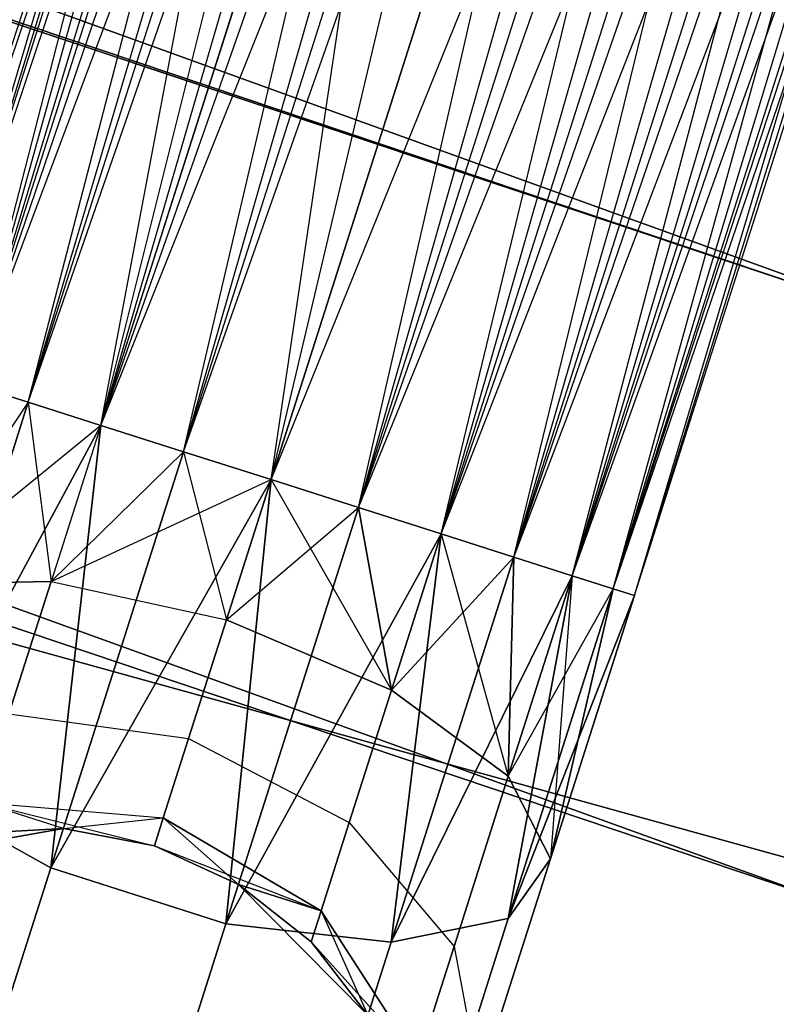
# Model space of a CAD drawing. Extents: x -91 to 91, y -91 to 262.
# Tile 405 of 480: x 18.3 to 20.27, y 58.14 to 60.71. Entities that reach past the tile are written whole.
import ezdxf

# ---------------------------------------------------------------- set-up
doc = ezdxf.new("R2010")
doc.units = 0
doc.header["$LTSCALE"] = 25.4
doc.layers.get('0').update_dxf_attribs({"linetype": 'CONTINUOUS'})

# ---------------------------------------------------------------- blocks, each defined once
blk = doc.blocks.new('ETE0_STL_1')
at = {"color": 0}
for p, q in [((18.0595, 59.7935, 170.3622), (20.3403, 67.1397, 170.1281)), ((18.0595, 59.7935, 170.3622), (20.3403, 67.1397, 170.1281)), ((18.0046, 59.811, 169.8871), (20.3953, 67.1222, 169.653)), ((18.0046, 59.811, 169.8871), (20.3953, 67.1222, 169.653)), ((18.0595, 59.7935, 169.653), (20.3953, 67.1222, 169.653)), ((18.0595, 59.7935, 169.653), (20.3953, 67.1222, 169.653)), ((18.1663, 59.7595, 169.4395), (20.3953, 67.1222, 169.653)), ((18.1663, 59.7595, 169.4395), (20.3953, 67.1222, 169.653)), ((18.0595, 59.7935, 170.3622), (20.5021, 67.0882, 170.5757)), ((18.0595, 59.7935, 170.3622), (20.5021, 67.0882, 170.5757)), ((18.1663, 59.7595, 170.5757), (20.5021, 67.0882, 170.5757)), ((18.1663, 59.7595, 170.5757), (20.5021, 67.0882, 170.5757)), ((18.3186, 59.7109, 170.7561), (20.5021, 67.0882, 170.5757)), ((18.3186, 59.7109, 170.7561), (20.5021, 67.0882, 170.5757)), ((18.1663, 59.7595, 169.4395), (20.6544, 67.0397, 169.2591)), ((18.1663, 59.7595, 169.4395), (20.6544, 67.0397, 169.2591)), ((18.3186, 59.7109, 169.2591), (20.6544, 67.0397, 169.2591)), ((18.3186, 59.7109, 169.2591), (20.6544, 67.0397, 169.2591)), ((18.5076, 59.6507, 169.1222), (20.6544, 67.0397, 169.2591)), ((18.5076, 59.6507, 169.1222), (20.6544, 67.0397, 169.2591)), ((18.3186, 59.7109, 170.7561), (20.8434, 66.9794, 170.8931)), ((18.3186, 59.7109, 170.7561), (20.8434, 66.9794, 170.8931)), ((18.5076, 59.6507, 170.8931), (20.8434, 66.9794, 170.8931)), ((18.5076, 59.6507, 170.8931), (20.8434, 66.9794, 170.8931)), ((18.7224, 59.5822, 170.9785), (20.8434, 66.9794, 170.8931)), ((18.7224, 59.5822, 170.9785), (20.8434, 66.9794, 170.8931)), ((18.5076, 59.6507, 169.1222), (21.0582, 66.911, 169.0367)), ((18.5076, 59.6507, 169.1222), (21.0582, 66.911, 169.0367)), ((18.7224, 59.5822, 169.0367), (21.0582, 66.911, 169.0367)), ((18.7224, 59.5822, 169.0367), (21.0582, 66.911, 169.0367)), ((18.7224, 59.5822, 170.9785), (21.2862, 66.8383, 171.0076)), ((18.7224, 59.5822, 170.9785), (21.2862, 66.8383, 171.0076)), ((18.9504, 59.5096, 169.0076), (21.2862, 66.8383, 169.0076)), ((18.9504, 59.5096, 169.0076), (21.2862, 66.8383, 169.0076)), ((18.9504, 59.5096, 171.0076), (21.2862, 66.8383, 171.0076)), ((18.9504, 59.5096, 171.0076), (21.2862, 66.8383, 171.0076)), ((21.2862, 66.8383, 171.0076), (19.1784, 59.4369, 170.9785)), ((21.2862, 66.8383, 171.0076), (19.1784, 59.4369, 170.9785)), ((19.1784, 59.4369, 169.0367), (21.5142, 66.7656, 169.0367)), ((19.1784, 59.4369, 169.0367), (21.5142, 66.7656, 169.0367)), ((19.3932, 59.3684, 169.1222), (21.5142, 66.7656, 169.0367)), ((19.3932, 59.3684, 169.1222), (21.5142, 66.7656, 169.0367)), ((19.1784, 59.4369, 170.9785), (21.729, 66.6972, 170.8931)), ((19.1784, 59.4369, 170.9785), (21.729, 66.6972, 170.8931)), ((19.3932, 59.3684, 170.8931), (21.729, 66.6972, 170.8931)), ((19.3932, 59.3684, 170.8931), (21.729, 66.6972, 170.8931)), ((19.5822, 59.3082, 170.7561), (21.729, 66.6972, 170.8931)), ((19.5822, 59.3082, 170.7561), (21.729, 66.6972, 170.8931)), ((19.3932, 59.3684, 169.1222), (21.918, 66.6369, 169.2591)), ((19.3932, 59.3684, 169.1222), (21.918, 66.6369, 169.2591)), ((19.5822, 59.3082, 169.2591), (21.918, 66.6369, 169.2591)), ((19.5822, 59.3082, 169.2591), (21.918, 66.6369, 169.2591)), ((19.7345, 59.2597, 169.4395), (21.918, 66.6369, 169.2591)), ((19.7345, 59.2597, 169.4395), (21.918, 66.6369, 169.2591)), ((19.5822, 59.3082, 170.7561), (22.0703, 66.5884, 170.5757)), ((19.5822, 59.3082, 170.7561), (22.0703, 66.5884, 170.5757)), ((19.7345, 59.2597, 170.5757), (22.0703, 66.5884, 170.5757)), ((19.7345, 59.2597, 170.5757), (22.0703, 66.5884, 170.5757)), ((19.8413, 59.2256, 170.3622), (22.0703, 66.5884, 170.5757)), ((19.8413, 59.2256, 170.3622), (22.0703, 66.5884, 170.5757)), ((19.7345, 59.2597, 169.4395), (22.177, 66.5544, 169.653)), ((19.7345, 59.2597, 169.4395), (22.177, 66.5544, 169.653)), ((19.8413, 59.2256, 169.653), (22.177, 66.5544, 169.653)), ((19.8413, 59.2256, 169.653), (22.177, 66.5544, 169.653)), ((19.8962, 59.2081, 169.8871), (22.177, 66.5544, 169.653)), ((19.8962, 59.2081, 169.8871), (22.177, 66.5544, 169.653)), ((19.8413, 59.2256, 170.3622), (22.232, 66.5368, 170.1281)), ((19.8413, 59.2256, 170.3622), (22.232, 66.5368, 170.1281)), ((19.8962, 59.2081, 170.1281), (22.232, 66.5368, 170.1281)), ((19.8962, 59.2081, 170.1281), (22.232, 66.5368, 170.1281)), ((19.8962, 59.2081, 169.8871), (22.232, 66.5368, 170.1281)), ((19.8962, 59.2081, 169.8871), (22.232, 66.5368, 170.1281)), ((18.0046, 59.811, 320.1281), (18.9838, 62.6935, 320.1334)), ((18.0046, 59.811, 320.1281), (18.9838, 62.6935, 320.1334)), ((18.0595, 59.7935, 320.3622), (18.9838, 62.6935, 320.1334)), ((18.0595, 59.7935, 320.3622), (18.9838, 62.6935, 320.1334)), ((18.1663, 59.7595, 320.5757), (18.9838, 62.6935, 320.1334)), ((18.1663, 59.7595, 320.5757), (18.9838, 62.6935, 320.1334)), ((18.1663, 59.7595, 320.5757), (19.2608, 62.6671, 320.5228)), ((18.1663, 59.7595, 320.5757), (19.2608, 62.6671, 320.5228)), ((18.3186, 59.7109, 320.7561), (19.2608, 62.6671, 320.5228)), ((18.3186, 59.7109, 320.7561), (19.2608, 62.6671, 320.5228)), ((18.5076, 59.6507, 320.8931), (19.2608, 62.6671, 320.5228)), ((18.5076, 59.6507, 320.8931), (19.2608, 62.6671, 320.5228)), ((18.0595, 59.7935, 319.653), (18.9073, 62.6433, 319.6635)), ((18.0595, 59.7935, 319.653), (18.9073, 62.6433, 319.6635)), ((18.1663, 59.7595, 319.4395), (18.9073, 62.6433, 319.6635)), ((18.1663, 59.7595, 319.4395), (18.9073, 62.6433, 319.6635)), ((18.5076, 59.6507, 320.8931), (19.6747, 62.5701, 320.7428)), ((18.5076, 59.6507, 320.8931), (19.6747, 62.5701, 320.7428)), ((18.7224, 59.5822, 320.9785), (19.6747, 62.5701, 320.7428)), ((18.7224, 59.5822, 320.9785), (19.6747, 62.5701, 320.7428)), ((18.9504, 59.5096, 321.0076), (19.6747, 62.5701, 320.7428)), ((18.9504, 59.5096, 321.0076), (19.6747, 62.5701, 320.7428)), ((18.1663, 59.7595, 319.4395), (19.0487, 62.528, 319.2211)), ((18.1663, 59.7595, 319.4395), (19.0487, 62.528, 319.2211)), ((18.3186, 59.7109, 319.2591), (19.0487, 62.528, 319.2211)), ((18.3186, 59.7109, 319.2591), (19.0487, 62.528, 319.2211)), ((18.5076, 59.6507, 319.1222), (19.0487, 62.528, 319.2211)), ((18.5076, 59.6507, 319.1222), (19.0487, 62.528, 319.2211)), ((18.9504, 59.5096, 321.0076), (20.1307, 62.4247, 320.7428)), ((18.9504, 59.5096, 321.0076), (20.1307, 62.4247, 320.7428)), ((19.1784, 59.4369, 320.9785), (20.1307, 62.4247, 320.7428)), ((19.1784, 59.4369, 320.9785), (20.1307, 62.4247, 320.7428)), ((19.3932, 59.3684, 320.8931), (20.1307, 62.4247, 320.7428)), ((19.3932, 59.3684, 320.8931), (20.1307, 62.4247, 320.7428)), ((18.5076, 59.6507, 319.1222), (19.3756, 62.374, 318.9072)), ((18.5076, 59.6507, 319.1222), (19.3756, 62.374, 318.9072)), ((18.7224, 59.5822, 319.0367), (19.3756, 62.374, 318.9072)), ((18.7224, 59.5822, 319.0367), (19.3756, 62.374, 318.9072)), ((18.9504, 59.5096, 319.0076), (19.3756, 62.374, 318.9072)), ((18.9504, 59.5096, 319.0076), (19.3756, 62.374, 318.9072)), ((19.3932, 59.3684, 320.8931), (20.5244, 62.2643, 320.5228)), ((19.3932, 59.3684, 320.8931), (20.5244, 62.2643, 320.5228)), ((19.5822, 59.3082, 320.7561), (20.5244, 62.2643, 320.5228)), ((19.5822, 59.3082, 320.7561), (20.5244, 62.2643, 320.5228)), ((19.7345, 59.2597, 320.5757), (20.5244, 62.2643, 320.5228)), ((19.7345, 59.2597, 320.5757), (20.5244, 62.2643, 320.5228)), ((19.8132, 62.2166, 318.794), (18.9504, 59.5096, 319.0076)), ((19.8132, 62.2166, 318.794), (18.9504, 59.5096, 319.0076)), ((19.1784, 59.4369, 319.0367), (19.8132, 62.2166, 318.794)), ((19.1784, 59.4369, 319.0367), (19.8132, 62.2166, 318.794)), ((19.7345, 59.2597, 320.5757), (20.7655, 62.1256, 320.1334)), ((19.7345, 59.2597, 320.5757), (20.7655, 62.1256, 320.1334)), ((19.8413, 59.2256, 320.3622), (20.7655, 62.1256, 320.1334)), ((19.8413, 59.2256, 320.3622), (20.7655, 62.1256, 320.1334)), ((19.8962, 59.2081, 320.1281), (20.7655, 62.1256, 320.1334)), ((19.8962, 59.2081, 320.1281), (20.7655, 62.1256, 320.1334)), ((19.1784, 59.4369, 319.0367), (20.2611, 62.0918, 318.9072)), ((19.1784, 59.4369, 319.0367), (20.2611, 62.0918, 318.9072)), ((19.3932, 59.3684, 319.1222), (20.2611, 62.0918, 318.9072)), ((19.3932, 59.3684, 319.1222), (20.2611, 62.0918, 318.9072)), ((19.5822, 59.3082, 319.2591), (20.2611, 62.0918, 318.9072)), ((19.5822, 59.3082, 319.2591), (20.2611, 62.0918, 318.9072)), ((19.8413, 59.2256, 319.653), (20.7989, 62.0404, 319.6635)), ((19.8413, 59.2256, 319.653), (20.7989, 62.0404, 319.6635)), ((19.8962, 59.2081, 319.8871), (20.7989, 62.0404, 319.6635)), ((19.8962, 59.2081, 320.1281), (20.7989, 62.0404, 319.6635)), ((19.8962, 59.2081, 320.1281), (20.7989, 62.0404, 319.6635)), ((19.8962, 59.2081, 319.8871), (20.7989, 62.0404, 319.6635)), ((19.5822, 59.3082, 319.2591), (20.6169, 62.0282, 319.2211)), ((19.5822, 59.3082, 319.2591), (20.6169, 62.0282, 319.2211)), ((19.7345, 59.2597, 319.4395), (20.6169, 62.0282, 319.2211)), ((19.7345, 59.2597, 319.4395), (20.6169, 62.0282, 319.2211)), ((19.8413, 59.2256, 319.653), (20.6169, 62.0282, 319.2211)), ((19.8413, 59.2256, 319.653), (20.6169, 62.0282, 319.2211)), ((23.9774, 58.7991, 158.5), (16.0974, 61.4257, 158.5)), ((16.0974, 61.4257, 159.5), (23.9774, 58.7991, 159.5)), ((23.9774, 58.7991, 158.5), (16.0974, 61.4257, 158.5)), ((16.0974, 61.4257, 159.5), (23.9774, 58.7991, 159.5)), ((16.2846, 61.3764, 159.5), (24.1565, 58.7257, 159.5)), ((24.1565, 58.7257, 169), (16.2846, 61.3764, 169)), ((16.2846, 61.3764, 159.5), (24.1565, 58.7257, 159.5)), ((24.1565, 58.7257, 169), (16.2846, 61.3764, 169)), ((25.4393, 58.1815, 330.5076), (17.6275, 61.0043, 330.5076)), ((17.6275, 61.0043, 321.0076), (25.4393, 58.1815, 321.0076)), ((25.4393, 58.1815, 330.5076), (17.6275, 61.0043, 330.5076)), ((17.6275, 61.0043, 321.0076), (25.4393, 58.1815, 321.0076)), ((20.3893, 58.4985, 327.5076), (12.5793, 60.6594, 327.5076)), ((12.5793, 60.6594, 328.5076), (20.3893, 58.4985, 328.5076)), ((20.3893, 58.4985, 327.5076), (12.5793, 60.6594, 327.5076)), ((12.5793, 60.6594, 328.5076), (20.3893, 58.4985, 328.5076)), ((23.5859, 57.3385, 159.5), (15.9, 59.9265, 159.5)), ((15.9, 59.9265, 169), (23.5859, 57.3385, 169)), ((15.9, 59.9265, 169), (23.5859, 57.3385, 169)), ((23.5859, 57.3385, 159.5), (15.9, 59.9265, 159.5)), ((18.1663, 59.7595, 319.4395), (18.3186, 59.7109, 319.2591)), ((18.3186, 59.7109, 320.7561), (18.1663, 59.7595, 320.5757)), ((18.1663, 59.7595, 319.4395), (18.3186, 59.7109, 319.2591)), ((18.3186, 59.7109, 320.7561), (18.1663, 59.7595, 320.5757)), ((18.3186, 59.7109, 169.2591), (18.1663, 59.7595, 169.4395)), ((18.1663, 59.7595, 170.5757), (18.3186, 59.7109, 170.7561)), ((18.1663, 59.7595, 170.5757), (18.3186, 59.7109, 170.7561)), ((18.3186, 59.7109, 169.2591), (18.1663, 59.7595, 169.4395)), ((17.9992, 58.7088, 319.4683), (18.3186, 59.7109, 319.2591)), ((17.9992, 58.7088, 319.4683), (18.3186, 59.7109, 319.2591)), ((18.3186, 59.7109, 170.7561), (17.9992, 58.7088, 170.5469)), ((18.3186, 59.7109, 170.7561), (17.9992, 58.7088, 170.5469)), ((18.3186, 59.7109, 320.7561), (17.9999, 59.2374, 320.6847)), ((18.3186, 59.7109, 320.7561), (17.9999, 59.2374, 320.6847)), ((18.3186, 59.7109, 169.2591), (17.9999, 59.2374, 169.3306)), ((18.3186, 59.7109, 169.2591), (17.9999, 59.2374, 169.3306)), ((18.3186, 59.7109, 319.2591), (18.5076, 59.6507, 319.1222)), ((18.5076, 59.6507, 320.8931), (18.3186, 59.7109, 320.7561)), ((18.3186, 59.7109, 319.2591), (18.5076, 59.6507, 319.1222)), ((18.5076, 59.6507, 320.8931), (18.3186, 59.7109, 320.7561)), ((18.5076, 59.6507, 169.1222), (18.3186, 59.7109, 169.2591)), ((18.3186, 59.7109, 170.7561), (18.5076, 59.6507, 170.8931)), ((18.3186, 59.7109, 170.7561), (18.5076, 59.6507, 170.8931)), ((18.3186, 59.7109, 169.2591), (18.3781, 59.2443, 169.0373)), ((18.3186, 59.7109, 169.2591), (18.3781, 59.2443, 169.0373)), ((18.5076, 59.6507, 169.1222), (18.3186, 59.7109, 169.2591)), ((17.9992, 58.7088, 319.4683), (18.5076, 59.6507, 319.1222)), ((17.9992, 58.7088, 319.4683), (18.5076, 59.6507, 319.1222)), ((18.5076, 59.6507, 170.8931), (17.9992, 58.7088, 170.5469)), ((18.5076, 59.6507, 170.8931), (17.9992, 58.7088, 170.5469)), ((18.5076, 59.6507, 320.8931), (17.9999, 59.2374, 320.6847)), ((18.5076, 59.6507, 320.8931), (17.9999, 59.2374, 320.6847)), ((18.3771, 58.499, 319.2628), (18.5076, 59.6507, 319.1222)), ((18.3771, 58.499, 319.2628), (18.5076, 59.6507, 319.1222)), ((18.5076, 59.6507, 170.8931), (18.3771, 58.499, 170.7524)), ((18.5076, 59.6507, 170.8931), (18.3771, 58.499, 170.7524)), ((18.5076, 59.6507, 320.8931), (18.3781, 59.2443, 320.9779)), ((18.5076, 59.6507, 320.8931), (18.3781, 59.2443, 320.9779)), ((18.5076, 59.6507, 169.1222), (18.3781, 59.2443, 169.0373)), ((18.5076, 59.6507, 169.1222), (18.3781, 59.2443, 169.0373)), ((18.5076, 59.6507, 319.1222), (18.7224, 59.5822, 319.0367)), ((18.7224, 59.5822, 320.9785), (18.5076, 59.6507, 320.8931)), ((18.5076, 59.6507, 319.1222), (18.7224, 59.5822, 319.0367)), ((18.7224, 59.5822, 320.9785), (18.5076, 59.6507, 320.8931)), ((18.7224, 59.5822, 169.0367), (18.5076, 59.6507, 169.1222)), ((18.5076, 59.6507, 170.8931), (18.7224, 59.5822, 170.9785)), ((18.5076, 59.6507, 170.8931), (18.7224, 59.5822, 170.9785)), ((18.7224, 59.5822, 169.0367), (18.5076, 59.6507, 169.1222)), ((18.3771, 58.499, 319.2628), (18.7224, 59.5822, 319.0367)), ((18.3771, 58.499, 319.2628), (18.7224, 59.5822, 319.0367)), ((18.7224, 59.5822, 170.9785), (18.3771, 58.499, 170.7524)), ((18.7224, 59.5822, 170.9785), (18.3771, 58.499, 170.7524)), ((18.7224, 59.5822, 320.9785), (18.3781, 59.2443, 320.9779)), ((18.7224, 59.5822, 320.9785), (18.3781, 59.2443, 320.9779)), ((18.7224, 59.5822, 169.0367), (18.3781, 59.2443, 169.0373)), ((18.7224, 59.5822, 169.0367), (18.3781, 59.2443, 169.0373)), ((18.7224, 59.5822, 319.0367), (18.9504, 59.5096, 319.0076)), ((18.9504, 59.5096, 321.0076), (18.7224, 59.5822, 320.9785)), ((18.7224, 59.5822, 319.0367), (18.9504, 59.5096, 319.0076)), ((18.9504, 59.5096, 321.0076), (18.7224, 59.5822, 320.9785)), ((18.9504, 59.5096, 169.0076), (18.7224, 59.5822, 169.0367)), ((18.7224, 59.5822, 170.9785), (18.9504, 59.5096, 171.0076)), ((18.7224, 59.5822, 170.9785), (18.9504, 59.5096, 171.0076)), ((18.7224, 59.5822, 169.0367), (18.8342, 59.145, 168.9315)), ((18.7224, 59.5822, 169.0367), (18.8342, 59.145, 168.9315)), ((18.9504, 59.5096, 169.0076), (18.7224, 59.5822, 169.0367)), ((17.2111, 59.5632, 330.5076), (24.8384, 56.8072, 330.5076)), ((24.8384, 56.8072, 321.0076), (17.2111, 59.5632, 321.0076)), ((24.8384, 56.8072, 321.0076), (17.2111, 59.5632, 321.0076)), ((17.2111, 59.5632, 330.5076), (24.8384, 56.8072, 330.5076)), ((18.3771, 58.499, 319.2628), (18.9504, 59.5096, 319.0076)), ((18.3771, 58.499, 319.2628), (18.9504, 59.5096, 319.0076)), ((18.9504, 59.5096, 171.0076), (18.3771, 58.499, 170.7524)), ((18.9504, 59.5096, 171.0076), (18.3771, 58.499, 170.7524)), ((18.3781, 59.2443, 320.9779), (18.9504, 59.5096, 321.0076)), ((18.3781, 59.2443, 320.9779), (18.9504, 59.5096, 321.0076)), ((18.8332, 58.3536, 319.2628), (18.9504, 59.5096, 319.0076)), ((18.8332, 58.3536, 319.2628), (18.9504, 59.5096, 319.0076)), ((18.9504, 59.5096, 171.0076), (18.8332, 58.3536, 170.7524)), ((18.9504, 59.5096, 171.0076), (18.8332, 58.3536, 170.7524)), ((18.9504, 59.5096, 321.0076), (18.8342, 59.145, 321.0837)), ((18.9504, 59.5096, 321.0076), (18.8342, 59.145, 321.0837)), ((18.8342, 59.145, 168.9315), (18.9504, 59.5096, 169.0076)), ((18.8342, 59.145, 168.9315), (18.9504, 59.5096, 169.0076)), ((19.1784, 59.4369, 320.9785), (18.9504, 59.5096, 321.0076)), ((18.9504, 59.5096, 319.0076), (19.1784, 59.4369, 319.0367)), ((19.1784, 59.4369, 320.9785), (18.9504, 59.5096, 321.0076)), ((18.9504, 59.5096, 319.0076), (19.1784, 59.4369, 319.0367)), ((19.1784, 59.4369, 169.0367), (18.9504, 59.5096, 169.0076)), ((18.9504, 59.5096, 171.0076), (19.1784, 59.4369, 170.9785)), ((18.9504, 59.5096, 169.0076), (19.2637, 58.9621, 169.0373)), ((19.1784, 59.4369, 169.0367), (18.9504, 59.5096, 169.0076)), ((18.9504, 59.5096, 169.0076), (19.2637, 58.9621, 169.0373)), ((18.9504, 59.5096, 171.0076), (19.1784, 59.4369, 170.9785)), ((18.8332, 58.3536, 319.2628), (19.1784, 59.4369, 319.0367)), ((18.8332, 58.3536, 319.2628), (19.1784, 59.4369, 319.0367)), ((19.1784, 59.4369, 170.9785), (18.8332, 58.3536, 170.7524)), ((19.1784, 59.4369, 170.9785), (18.8332, 58.3536, 170.7524)), ((18.8342, 59.145, 321.0837), (19.1784, 59.4369, 320.9785)), ((18.8342, 59.145, 321.0837), (19.1784, 59.4369, 320.9785)), ((19.2637, 58.9621, 320.9779), (19.1784, 59.4369, 320.9785)), ((19.2637, 58.9621, 320.9779), (19.1784, 59.4369, 320.9785)), ((19.3932, 59.3684, 320.8931), (19.1784, 59.4369, 320.9785)), ((19.1784, 59.4369, 319.0367), (19.3932, 59.3684, 319.1222)), ((19.3932, 59.3684, 320.8931), (19.1784, 59.4369, 320.9785)), ((19.1784, 59.4369, 319.0367), (19.3932, 59.3684, 319.1222)), ((19.1784, 59.4369, 170.9785), (19.3932, 59.3684, 170.8931)), ((19.3932, 59.3684, 169.1222), (19.1784, 59.4369, 169.0367)), ((19.1784, 59.4369, 169.0367), (19.2637, 58.9621, 169.0373)), ((19.1784, 59.4369, 169.0367), (19.2637, 58.9621, 169.0373)), ((19.3932, 59.3684, 169.1222), (19.1784, 59.4369, 169.0367)), ((19.1784, 59.4369, 170.9785), (19.3932, 59.3684, 170.8931)), ((18.8332, 58.3536, 319.2628), (19.3932, 59.3684, 319.1222)), ((18.8332, 58.3536, 319.2628), (19.3932, 59.3684, 319.1222)), ((19.3932, 59.3684, 170.8931), (18.8332, 58.3536, 170.7524)), ((19.3932, 59.3684, 170.8931), (18.8332, 58.3536, 170.7524)), ((19.2628, 58.3061, 319.4683), (19.3932, 59.3684, 319.1222)), ((19.2628, 58.3061, 319.4683), (19.3932, 59.3684, 319.1222)), ((19.3932, 59.3684, 170.8931), (19.2628, 58.3061, 170.5469)), ((19.3932, 59.3684, 170.8931), (19.2628, 58.3061, 170.5469)), ((19.2637, 58.9621, 320.9779), (19.3932, 59.3684, 320.8931)), ((19.2637, 58.9621, 320.9779), (19.3932, 59.3684, 320.8931)), ((19.3932, 59.3684, 169.1222), (19.2637, 58.9621, 169.0373)), ((19.3932, 59.3684, 169.1222), (19.2637, 58.9621, 169.0373)), ((19.5822, 59.3082, 320.7561), (19.3932, 59.3684, 320.8931)), ((19.3932, 59.3684, 319.1222), (19.5822, 59.3082, 319.2591)), ((19.5822, 59.3082, 320.7561), (19.3932, 59.3684, 320.8931)), ((19.3932, 59.3684, 319.1222), (19.5822, 59.3082, 319.2591)), ((19.3932, 59.3684, 170.8931), (19.5822, 59.3082, 170.7561)), ((19.5822, 59.3082, 169.2591), (19.3932, 59.3684, 169.1222)), ((19.3932, 59.3684, 169.1222), (19.5681, 58.7375, 169.3306)), ((19.5822, 59.3082, 169.2591), (19.3932, 59.3684, 169.1222)), ((19.3932, 59.3684, 169.1222), (19.5681, 58.7375, 169.3306)), ((19.3932, 59.3684, 170.8931), (19.5822, 59.3082, 170.7561)), ((19.2628, 58.3061, 319.4683), (19.5822, 59.3082, 319.2591)), ((19.2628, 58.3061, 319.4683), (19.5822, 59.3082, 319.2591)), ((19.5822, 59.3082, 170.7561), (19.2628, 58.3061, 170.5469)), ((19.5822, 59.3082, 170.7561), (19.2628, 58.3061, 170.5469)), ((19.2637, 58.9621, 320.9779), (19.5822, 59.3082, 320.7561)), ((19.2637, 58.9621, 320.9779), (19.5822, 59.3082, 320.7561)), ((19.5681, 58.7375, 320.6847), (19.5822, 59.3082, 320.7561)), ((19.5681, 58.7375, 320.6847), (19.5822, 59.3082, 320.7561)), ((19.5822, 59.3082, 169.2591), (19.5681, 58.7375, 169.3306)), ((19.5822, 59.3082, 169.2591), (19.5681, 58.7375, 169.3306)), ((19.7345, 59.2597, 320.5757), (19.5822, 59.3082, 320.7561)), ((19.5822, 59.3082, 319.2591), (19.7345, 59.2597, 319.4395)), ((19.7345, 59.2597, 320.5757), (19.5822, 59.3082, 320.7561)), ((19.5822, 59.3082, 319.2591), (19.7345, 59.2597, 319.4395)), ((19.5822, 59.3082, 170.7561), (19.7345, 59.2597, 170.5757)), ((19.7345, 59.2597, 169.4395), (19.5822, 59.3082, 169.2591)), ((19.7345, 59.2597, 169.4395), (19.5822, 59.3082, 169.2591)), ((19.5822, 59.3082, 170.7561), (19.7345, 59.2597, 170.5757)), ((19.2628, 58.3061, 319.4683), (19.7345, 59.2597, 319.4395)), ((19.2628, 58.3061, 319.4683), (19.7345, 59.2597, 319.4395)), ((19.7345, 59.2597, 170.5757), (19.2628, 58.3061, 170.5469)), ((19.7345, 59.2597, 170.5757), (19.2628, 58.3061, 170.5469)), ((19.5676, 58.3671, 319.8322), (19.7345, 59.2597, 319.4395)), ((19.5676, 58.3671, 319.8322), (19.7345, 59.2597, 319.4395)), ((19.7345, 59.2597, 170.5757), (19.5676, 58.3671, 170.183)), ((19.7345, 59.2597, 170.5757), (19.5676, 58.3671, 170.183)), ((19.5681, 58.7375, 320.6847), (19.7345, 59.2597, 320.5757)), ((19.5681, 58.7375, 320.6847), (19.7345, 59.2597, 320.5757)), ((19.7345, 59.2597, 169.4395), (19.5681, 58.7375, 169.3306)), ((19.7345, 59.2597, 169.4395), (19.5681, 58.7375, 169.3306)), ((19.7345, 59.2597, 169.4395), (19.6778, 58.5228, 169.744)), ((19.7345, 59.2597, 169.4395), (19.6778, 58.5228, 169.744)), ((19.8413, 59.2256, 320.3622), (19.7345, 59.2597, 320.5757)), ((19.7345, 59.2597, 319.4395), (19.8413, 59.2256, 319.653)), ((19.8413, 59.2256, 320.3622), (19.7345, 59.2597, 320.5757)), ((19.7345, 59.2597, 319.4395), (19.8413, 59.2256, 319.653)), ((19.7345, 59.2597, 170.5757), (19.8413, 59.2256, 170.3622)), ((19.8413, 59.2256, 169.653), (19.7345, 59.2597, 169.4395)), ((19.8413, 59.2256, 169.653), (19.7345, 59.2597, 169.4395)), ((19.7345, 59.2597, 170.5757), (19.8413, 59.2256, 170.3622)), ((18.3781, 59.2443, 320.9779), (17.9999, 59.2374, 320.6847)), ((18.3781, 59.2443, 320.9779), (17.9999, 59.2374, 320.6847)), ((17.9999, 59.2374, 169.3306), (18.3781, 59.2443, 169.0373)), ((17.9999, 59.2374, 169.3306), (18.3781, 59.2443, 169.0373)), ((18.2683, 58.8998, 321.2195), (18.3781, 59.2443, 320.9779)), ((18.2683, 58.8998, 321.2195), (18.3781, 59.2443, 320.9779)), ((18.3781, 59.2443, 169.0373), (18.2683, 58.8998, 168.7957)), ((18.3781, 59.2443, 169.0373), (18.2683, 58.8998, 168.7957)), ((18.3781, 59.2443, 320.9779), (18.8342, 59.145, 321.0837)), ((18.3781, 59.2443, 320.9779), (18.8342, 59.145, 321.0837)), ((18.3781, 59.2443, 169.0373), (18.8342, 59.145, 168.9315)), ((18.3781, 59.2443, 169.0373), (18.8342, 59.145, 168.9315)), ((19.5676, 58.3671, 319.8322), (19.8413, 59.2256, 319.653)), ((19.5676, 58.3671, 319.8322), (19.8413, 59.2256, 319.653)), ((19.8413, 59.2256, 170.3622), (19.5676, 58.3671, 170.183)), ((19.8413, 59.2256, 170.3622), (19.5676, 58.3671, 170.183)), ((19.5681, 58.7375, 320.6847), (19.8413, 59.2256, 320.3622)), ((19.5681, 58.7375, 320.6847), (19.8413, 59.2256, 320.3622)), ((19.6778, 58.5228, 320.2712), (19.8413, 59.2256, 320.3622)), ((19.6778, 58.5228, 320.2712), (19.8413, 59.2256, 320.3622)), ((19.8413, 59.2256, 169.653), (19.6778, 58.5228, 169.744)), ((19.8413, 59.2256, 169.653), (19.6778, 58.5228, 169.744)), ((19.8962, 59.2081, 320.1281), (19.8413, 59.2256, 320.3622)), ((19.8413, 59.2256, 319.653), (19.8962, 59.2081, 319.8871)), ((19.8962, 59.2081, 320.1281), (19.8413, 59.2256, 320.3622)), ((19.8413, 59.2256, 319.653), (19.8962, 59.2081, 319.8871)), ((19.8413, 59.2256, 170.3622), (19.8962, 59.2081, 170.1281)), ((19.8962, 59.2081, 169.8871), (19.8413, 59.2256, 169.653)), ((19.8962, 59.2081, 169.8871), (19.8413, 59.2256, 169.653)), ((19.8413, 59.2256, 170.3622), (19.8962, 59.2081, 170.1281)), ((19.5676, 58.3671, 319.8322), (19.8962, 59.2081, 319.8871)), ((19.5676, 58.3671, 319.8322), (19.8962, 59.2081, 319.8871)), ((19.8962, 59.2081, 170.1281), (19.5676, 58.3671, 170.183)), ((19.8962, 59.2081, 170.1281), (19.5676, 58.3671, 170.183)), ((19.6778, 58.5228, 320.2712), (19.8962, 59.2081, 320.1281)), ((19.6778, 58.5228, 320.2712), (19.8962, 59.2081, 319.8871)), ((19.6778, 58.5228, 320.2712), (19.8962, 59.2081, 320.1281)), ((19.6778, 58.5228, 320.2712), (19.8962, 59.2081, 319.8871)), ((19.8962, 59.2081, 170.1281), (19.6778, 58.5228, 169.744)), ((19.8962, 59.2081, 169.8871), (19.6778, 58.5228, 169.744)), ((19.8962, 59.2081, 169.8871), (19.6778, 58.5228, 169.744)), ((19.8962, 59.2081, 170.1281), (19.6778, 58.5228, 169.744)), ((18.8342, 59.145, 321.0837), (18.7357, 58.8358, 321.3005)), ((18.8342, 59.145, 321.0837), (18.7357, 58.8358, 321.3005)), ((18.7357, 58.8358, 168.7147), (18.8342, 59.145, 168.9315)), ((18.7357, 58.8358, 168.7147), (18.8342, 59.145, 168.9315)), ((18.8342, 59.145, 321.0837), (19.2637, 58.9621, 320.9779)), ((18.8342, 59.145, 321.0837), (19.2637, 58.9621, 320.9779)), ((19.2637, 58.9621, 169.0373), (18.8342, 59.145, 168.9315)), ((19.2637, 58.9621, 169.0373), (18.8342, 59.145, 168.9315)), ((19.1539, 58.6176, 321.2195), (19.2637, 58.9621, 320.9779)), ((19.1539, 58.6176, 321.2195), (19.2637, 58.9621, 320.9779)), ((19.2637, 58.9621, 169.0373), (19.1539, 58.6176, 168.7957)), ((19.2637, 58.9621, 169.0373), (19.1539, 58.6176, 168.7957)), ((19.2637, 58.9621, 320.9779), (19.5681, 58.7375, 320.6847)), ((19.2637, 58.9621, 320.9779), (19.5681, 58.7375, 320.6847)), ((19.5681, 58.7375, 169.3306), (19.2637, 58.9621, 169.0373)), ((19.5681, 58.7375, 169.3306), (19.2637, 58.9621, 169.0373)), ((18.2683, 58.8998, 321.2195), (18.7357, 58.8358, 321.3005)), ((18.2683, 58.8998, 321.2195), (18.7357, 58.8358, 321.3005)), ((18.2683, 58.8998, 168.7957), (18.7357, 58.8358, 168.7147)), ((18.2683, 58.8998, 168.7957), (18.7357, 58.8358, 168.7147)), ((18.7357, 58.8358, 321.3005), (18.6699, 58.6293, 321.6249)), ((18.7357, 58.8358, 321.3005), (18.6699, 58.6293, 321.6249)), ((18.6699, 58.6293, 168.3903), (18.7357, 58.8358, 168.7147)), ((18.6699, 58.6293, 168.3903), (18.7357, 58.8358, 168.7147)), ((18.7357, 58.8358, 321.3005), (19.1539, 58.6176, 321.2195)), ((18.7357, 58.8358, 321.3005), (19.1539, 58.6176, 321.2195)), ((18.7357, 58.8358, 168.7147), (19.1539, 58.6176, 168.7957)), ((18.7357, 58.8358, 168.7147), (19.1539, 58.6176, 168.7957)), ((19.4271, 58.2949, 320.9951), (19.5681, 58.7375, 320.6847)), ((19.4271, 58.2949, 320.9951), (19.5681, 58.7375, 320.6847)), ((19.5681, 58.7375, 169.3306), (19.4271, 58.2949, 169.0201)), ((19.5681, 58.7375, 169.3306), (19.4271, 58.2949, 169.0201)), ((19.5681, 58.7375, 320.6847), (19.6778, 58.5228, 320.2712)), ((19.5681, 58.7375, 320.6847), (19.6778, 58.5228, 320.2712)), ((19.6778, 58.5228, 169.744), (19.5681, 58.7375, 169.3306)), ((19.6778, 58.5228, 169.744), (19.5681, 58.7375, 169.3306)), ((18.3771, 58.499, 319.2628), (17.9992, 58.7088, 319.4683)), ((18.3771, 58.499, 319.2628), (17.9992, 58.7088, 319.4683)), ((17.9992, 58.7088, 170.5469), (18.3771, 58.499, 170.7524)), ((17.9992, 58.7088, 170.5469), (18.3771, 58.499, 170.7524)), ((18.4099, 58.6018, 322.0076), (18.1949, 58.6696, 321.5811)), ((18.1949, 58.6696, 321.5811), (18.6699, 58.6293, 321.6249)), ((18.1949, 58.6696, 321.5811), (18.6699, 58.6293, 321.6249)), ((18.4099, 58.6018, 322.0076), (18.1949, 58.6696, 321.5811)), ((18.4099, 58.6018, 168.0076), (18.1949, 58.6696, 168.4341)), ((18.1949, 58.6696, 168.4341), (18.6467, 58.5568, 168.0076)), ((18.4099, 58.6018, 168.0076), (18.1949, 58.6696, 168.4341)), ((18.1949, 58.6696, 168.4341), (18.6467, 58.5568, 168.0076)), ((18.1949, 58.6696, 168.4341), (18.6699, 58.6293, 168.3903)), ((18.1949, 58.6696, 168.4341), (18.6699, 58.6293, 168.3903)), ((18.4099, 58.6018, 322.0076), (18.6699, 58.6293, 321.6249)), ((18.4099, 58.6018, 322.0076), (18.6699, 58.6293, 321.6249)), ((18.6699, 58.6293, 321.6249), (18.6467, 58.5568, 322.0076)), ((18.6699, 58.6293, 321.6249), (18.6467, 58.5568, 322.0076)), ((18.6467, 58.5568, 168.0076), (18.6699, 58.6293, 168.3903)), ((18.6467, 58.5568, 168.0076), (18.6699, 58.6293, 168.3903)), ((19.0805, 58.3874, 321.5811), (18.6699, 58.6293, 321.6249)), ((19.0805, 58.3874, 321.5811), (18.6699, 58.6293, 321.6249)), ((18.6699, 58.6293, 168.3903), (18.8659, 58.4564, 168.0076)), ((18.6699, 58.6293, 168.3903), (18.8659, 58.4564, 168.0076)), ((18.6699, 58.6293, 168.3903), (19.0805, 58.3874, 168.4341)), ((18.6699, 58.6293, 168.3903), (19.0805, 58.3874, 168.4341)), ((19.0805, 58.3874, 321.5811), (19.1539, 58.6176, 321.2195)), ((19.0805, 58.3874, 321.5811), (19.1539, 58.6176, 321.2195)), ((19.1539, 58.6176, 168.7957), (19.0805, 58.3874, 168.4341)), ((19.1539, 58.6176, 168.7957), (19.0805, 58.3874, 168.4341)), ((19.1539, 58.6176, 321.2195), (19.4271, 58.2949, 320.9951)), ((19.1539, 58.6176, 321.2195), (19.4271, 58.2949, 320.9951)), ((19.1539, 58.6176, 168.7957), (19.4271, 58.2949, 169.0201)), ((19.1539, 58.6176, 168.7957), (19.4271, 58.2949, 169.0201)), ((18.4099, 58.6018, 327.5076), (17.9386, 58.5185, 327.5076)), ((17.9386, 58.5185, 163.5076), (18.4099, 58.6018, 163.5076)), ((18.4099, 58.6018, 327.5076), (17.9386, 58.5185, 327.5076)), ((17.9386, 58.5185, 163.5076), (18.4099, 58.6018, 163.5076)), ((18.4099, 58.6018, 322.0076), (18.1692, 58.5888, 322.0076)), ((18.1692, 58.5888, 322.0076), (18.4099, 58.6018, 327.5076)), ((18.1692, 58.5888, 322.0076), (18.4099, 58.6018, 327.5076)), ((18.4099, 58.6018, 322.0076), (18.1692, 58.5888, 322.0076)), ((18.4099, 58.6018, 168.0076), (18.1692, 58.5888, 168.0076)), ((18.1692, 58.5888, 168.0076), (18.4099, 58.6018, 163.5076)), ((18.1692, 58.5888, 168.0076), (18.4099, 58.6018, 163.5076)), ((18.4099, 58.6018, 168.0076), (18.1692, 58.5888, 168.0076)), ((18.6467, 58.5568, 327.5076), (18.4099, 58.6018, 327.5076)), ((18.4099, 58.6018, 163.5076), (18.6467, 58.5568, 163.5076)), ((18.6467, 58.5568, 322.0076), (18.4099, 58.6018, 322.0076)), ((18.4099, 58.6018, 322.0076), (18.4099, 58.6018, 327.5076)), ((18.6467, 58.5568, 327.5076), (18.4099, 58.6018, 327.5076)), ((18.4099, 58.6018, 322.0076), (18.4099, 58.6018, 327.5076)), ((18.6467, 58.5568, 322.0076), (18.4099, 58.6018, 322.0076)), ((18.6467, 58.5568, 168.0076), (18.4099, 58.6018, 168.0076)), ((18.4099, 58.6018, 168.0076), (18.4099, 58.6018, 163.5076)), ((18.4099, 58.6018, 168.0076), (18.4099, 58.6018, 163.5076)), ((18.6467, 58.5568, 168.0076), (18.4099, 58.6018, 168.0076)), ((18.4099, 58.6018, 163.5076), (18.6467, 58.5568, 163.5076)), ((18.8659, 58.4564, 327.5076), (18.6467, 58.5568, 327.5076)), ((18.6467, 58.5568, 163.5076), (18.8659, 58.4564, 163.5076)), ((18.8659, 58.4564, 322.0076), (18.6467, 58.5568, 322.0076)), ((18.6467, 58.5568, 322.0076), (18.6467, 58.5568, 327.5076)), ((18.8659, 58.4564, 327.5076), (18.6467, 58.5568, 327.5076)), ((18.6467, 58.5568, 322.0076), (18.6467, 58.5568, 327.5076)), ((18.6467, 58.5568, 322.0076), (19.0805, 58.3874, 321.5811)), ((18.8659, 58.4564, 322.0076), (18.6467, 58.5568, 322.0076)), ((18.6467, 58.5568, 322.0076), (19.0805, 58.3874, 321.5811)), ((18.8659, 58.4564, 168.0076), (18.6467, 58.5568, 168.0076)), ((18.6467, 58.5568, 168.0076), (18.6467, 58.5568, 163.5076)), ((18.6467, 58.5568, 168.0076), (18.6467, 58.5568, 163.5076)), ((18.8659, 58.4564, 168.0076), (18.6467, 58.5568, 168.0076)), ((18.6467, 58.5568, 163.5076), (18.8659, 58.4564, 163.5076)), ((19.4927, 57.9419, 320.6786), (19.6778, 58.5228, 320.2712)), ((19.4927, 57.9419, 320.6786), (19.6778, 58.5228, 320.2712)), ((19.6778, 58.5228, 169.744), (19.4927, 57.9419, 169.3366)), ((19.6778, 58.5228, 169.744), (19.4927, 57.9419, 169.3366)), ((19.6778, 58.5228, 320.2712), (19.5676, 58.3671, 319.8322)), ((19.6778, 58.5228, 320.2712), (19.5676, 58.3671, 319.8322)), ((19.5676, 58.3671, 170.183), (19.6778, 58.5228, 169.744)), ((19.5676, 58.3671, 170.183), (19.6778, 58.5228, 169.744)), ((18.0845, 57.5807, 319.9068), (18.3771, 58.499, 319.2628)), ((18.0845, 57.5807, 319.9068), (18.3771, 58.499, 319.2628)), ((18.3771, 58.499, 170.7524), (18.0845, 57.5807, 170.1084)), ((18.3771, 58.499, 170.7524), (18.0845, 57.5807, 170.1084)), ((18.8332, 58.3536, 319.2628), (18.3771, 58.499, 319.2628)), ((18.8332, 58.3536, 319.2628), (18.3771, 58.499, 319.2628)), ((18.3771, 58.499, 170.7524), (18.8332, 58.3536, 170.7524)), ((18.3771, 58.499, 170.7524), (18.8332, 58.3536, 170.7524)), ((19.2022, 58.1158, 327.5076), (18.8659, 58.4564, 327.5076)), ((18.8659, 58.4564, 163.5076), (19.2022, 58.1158, 163.5076)), ((19.0547, 58.3065, 322.0076), (18.8659, 58.4564, 327.5076)), ((19.2022, 58.1158, 327.5076), (18.8659, 58.4564, 327.5076)), ((19.0547, 58.3065, 322.0076), (18.8659, 58.4564, 327.5076)), ((19.0547, 58.3065, 322.0076), (18.8659, 58.4564, 322.0076)), ((18.8659, 58.4564, 322.0076), (18.8659, 58.4564, 327.5076)), ((18.8659, 58.4564, 322.0076), (18.8659, 58.4564, 327.5076)), ((18.8659, 58.4564, 322.0076), (19.0805, 58.3874, 321.5811)), ((18.8659, 58.4564, 322.0076), (19.0805, 58.3874, 321.5811)), ((19.0547, 58.3065, 322.0076), (18.8659, 58.4564, 322.0076)), ((19.0805, 58.3874, 168.4341), (18.8659, 58.4564, 168.0076)), ((19.0805, 58.3874, 168.4341), (18.8659, 58.4564, 168.0076)), ((19.0547, 58.3065, 168.0076), (18.8659, 58.4564, 168.0076)), ((18.8659, 58.4564, 163.5076), (19.0547, 58.3065, 168.0076)), ((18.8659, 58.4564, 163.5076), (19.2022, 58.1158, 163.5076)), ((18.8659, 58.4564, 168.0076), (18.8659, 58.4564, 163.5076)), ((18.8659, 58.4564, 168.0076), (18.8659, 58.4564, 163.5076)), ((19.0547, 58.3065, 168.0076), (18.8659, 58.4564, 168.0076)), ((18.8659, 58.4564, 163.5076), (19.0547, 58.3065, 168.0076)), ((19.0547, 58.3065, 322.0076), (19.0805, 58.3874, 321.5811)), ((19.0547, 58.3065, 322.0076), (19.0805, 58.3874, 321.5811)), ((19.0805, 58.3874, 168.4341), (19.0547, 58.3065, 168.0076)), ((19.0805, 58.3874, 168.4341), (19.0547, 58.3065, 168.0076)), ((19.3328, 57.9992, 321.4596), (19.0805, 58.3874, 321.5811)), ((19.3328, 57.9992, 321.4596), (19.0805, 58.3874, 321.5811)), ((19.0805, 58.3874, 168.4341), (19.2022, 58.1158, 168.0076)), ((19.0805, 58.3874, 168.4341), (19.2022, 58.1158, 168.0076)), ((19.0805, 58.3874, 168.4341), (19.3328, 57.9992, 168.5556)), ((19.0805, 58.3874, 168.4341), (19.3328, 57.9992, 168.5556)), ((18.5405, 57.4353, 319.9068), (18.8332, 58.3536, 319.2628)), ((18.5405, 57.4353, 319.9068), (18.8332, 58.3536, 319.2628)), ((18.8332, 58.3536, 170.7524), (18.5405, 57.4353, 170.1084)), ((18.8332, 58.3536, 170.7524), (18.5405, 57.4353, 170.1084)), ((19.2628, 58.3061, 319.4683), (18.8332, 58.3536, 319.2628)), ((19.2628, 58.3061, 319.4683), (18.8332, 58.3536, 319.2628)), ((18.8332, 58.3536, 170.7524), (19.2628, 58.3061, 170.5469)), ((18.8332, 58.3536, 170.7524), (19.2628, 58.3061, 170.5469)), ((19.5676, 58.3671, 319.8322), (19.2628, 58.3061, 319.4683)), ((19.5676, 58.3671, 319.8322), (19.2628, 58.3061, 319.4683)), ((19.2628, 58.3061, 170.5469), (19.5676, 58.3671, 170.183)), ((19.2628, 58.3061, 170.5469), (19.5676, 58.3671, 170.183)), ((19.3357, 57.6393, 320.3427), (19.5676, 58.3671, 319.8322)), ((19.3357, 57.6393, 320.3427), (19.5676, 58.3671, 319.8322)), ((19.5676, 58.3671, 170.183), (19.3357, 57.6393, 169.6726)), ((19.5676, 58.3671, 170.183), (19.3357, 57.6393, 169.6726)), ((18.992, 57.4565, 320.0641), (19.2628, 58.3061, 319.4683)), ((18.992, 57.4565, 320.0641), (19.2628, 58.3061, 319.4683)), ((19.2628, 58.3061, 170.5469), (18.992, 57.4565, 169.9511)), ((19.2628, 58.3061, 170.5469), (18.992, 57.4565, 169.9511)), ((19.2022, 58.1158, 322.0076), (19.0547, 58.3065, 322.0076)), ((19.0547, 58.3065, 322.0076), (19.2022, 58.1158, 327.5076)), ((19.0547, 58.3065, 322.0076), (19.2022, 58.1158, 327.5076)), ((19.0547, 58.3065, 322.0076), (19.3328, 57.9992, 321.4596)), ((19.2022, 58.1158, 322.0076), (19.0547, 58.3065, 322.0076)), ((19.0547, 58.3065, 322.0076), (19.3328, 57.9992, 321.4596)), ((19.2022, 58.1158, 168.0076), (19.0547, 58.3065, 168.0076)), ((19.0547, 58.3065, 168.0076), (19.2022, 58.1158, 163.5076)), ((19.0547, 58.3065, 168.0076), (19.2022, 58.1158, 163.5076)), ((19.2022, 58.1158, 168.0076), (19.0547, 58.3065, 168.0076)), ((19.3328, 57.9992, 321.4596), (19.4271, 58.2949, 320.9951)), ((19.3328, 57.9992, 321.4596), (19.4271, 58.2949, 320.9951)), ((19.4271, 58.2949, 169.0201), (19.3328, 57.9992, 168.5556)), ((19.4271, 58.2949, 169.0201), (19.3328, 57.9992, 168.5556)), ((19.4271, 58.2949, 320.9951), (19.4927, 57.9419, 320.6786)), ((19.4271, 58.2949, 320.9951), (19.4927, 57.9419, 320.6786)), ((19.4271, 58.2949, 169.0201), (19.4927, 57.9419, 169.3366)), ((19.4271, 58.2949, 169.0201), (19.4927, 57.9419, 169.3366))]:
    blk.add_line(p, q, dxfattribs=at)

msp = doc.modelspace()

# ---------------------------------------------------------------- block references
at = {"color": 253}
msp.add_blockref('ETE0_STL_1', (0, 0), dxfattribs=at)

doc.saveas('drawing.dxf')
